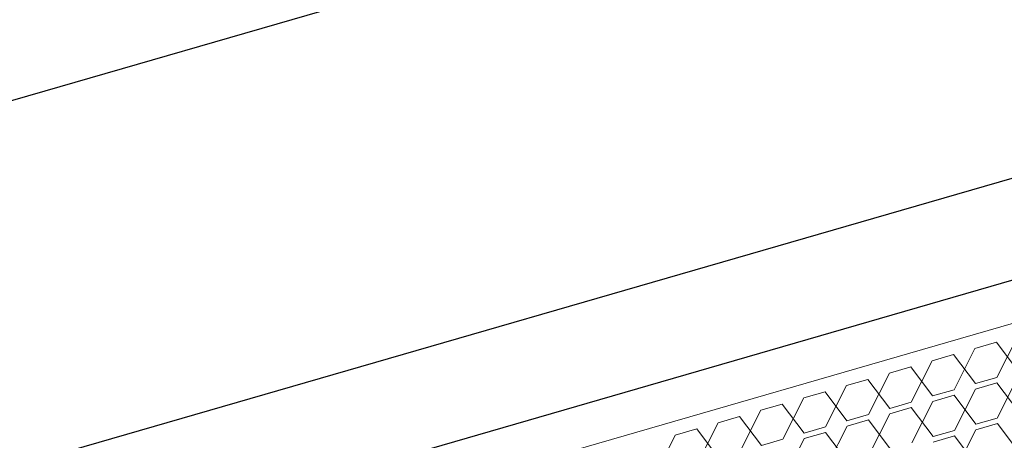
# Model space of a CAD drawing. Header units: millimetres. Extents: x 3925 to 5043, y -86 to 778.
# Tile 382 of 439: x 4917 to 4927, y 541 to 545. Entities that reach past the tile are written whole.
import ezdxf

# ---------------------------------------------------------------- set-up
doc = ezdxf.new("R2010")
doc.units = ezdxf.units.MM
doc.header["$LTSCALE"] = 46.255
doc.layers.add('H30K-DUST-FIDXF_CONTINUOUS_LINE', color=7, linetype='CONTINUOUS')
doc.layers.add('H30K-SPONGE-DXF_CONTINUOUS_LINE', color=7, linetype='CONTINUOUS')

msp = doc.modelspace()

# ---------------------------------------------------------------- linework, layer by layer
at = {"layer": 'H30K-DUST-FIDXF_CONTINUOUS_LINE', "color": 7, "linetype": 'Continuous', "lineweight": 0}
for p, q in [((4910.9093, 537.3433), (4974.1468, 555.6212)), ((4926.8916, 541.4495), (4927.1088, 541.8781)), ((4926.8869, 541.814), (4926.665, 541.7499)), ((4927.1134, 541.5136), (4926.8869, 541.814)), ((4926.4432, 541.6857), (4926.2213, 541.6216)), ((4926.6697, 541.3853), (4926.4432, 541.6857)), ((4926.4478, 541.3212), (4926.665, 541.7499)), ((4926.004, 541.1929), (4926.2213, 541.6216)), ((4925.5602, 541.0647), (4925.7775, 541.4933)), ((4925.9994, 541.5575), (4925.7775, 541.4933)), ((4926.2259, 541.2571), (4925.9994, 541.5575)), ((4925.5556, 541.4292), (4925.3337, 541.3651)), ((4925.7821, 541.1288), (4925.5556, 541.4292)), ((4926.6697, 541.3853), (4926.8916, 541.4495)), ((4926.8923, 541.3931), (4926.6704, 541.3289)), ((4927.1188, 541.0927), (4926.8923, 541.3931)), ((4926.8969, 541.0285), (4927.1142, 541.4572)), ((4925.1118, 541.3009), (4924.89, 541.2368)), ((4925.3383, 541.0005), (4925.1118, 541.3009)), ((4925.1165, 540.9364), (4925.3337, 541.3651)), ((4926.2259, 541.2571), (4926.4478, 541.3212)), ((4926.4485, 541.2648), (4926.2266, 541.2007)), ((4926.675, 540.9644), (4926.4485, 541.2648)), ((4926.4531, 540.9003), (4926.6704, 541.3289)), ((4924.6681, 541.1727), (4924.4462, 541.1085)), ((4924.8946, 540.8723), (4924.6681, 541.1727)), ((4924.6727, 540.8081), (4924.89, 541.2368)), ((4925.7821, 541.1288), (4926.004, 541.1929)), ((4926.0093, 540.772), (4926.2266, 541.2007)), ((4924.2289, 540.6799), (4924.4462, 541.1085)), ((4925.3383, 541.0005), (4925.5602, 541.0647)), ((4925.5656, 540.6437), (4925.7828, 541.0724)), ((4926.0047, 541.1365), (4925.7828, 541.0724)), ((4926.2312, 540.8361), (4926.0047, 541.1365)), ((4923.7851, 540.5516), (4924.0024, 540.9803)), ((4924.2243, 541.0444), (4924.0024, 540.9803)), ((4924.4508, 540.744), (4924.2243, 541.0444)), ((4925.5609, 541.0083), (4925.3391, 540.9441)), ((4925.7875, 540.7079), (4925.5609, 541.0083)), ((4926.675, 540.9644), (4926.8969, 541.0285)), ((4926.8976, 540.9721), (4926.6757, 540.908)), ((4927.1241, 540.6717), (4926.8976, 540.9721)), ((4923.7805, 540.9161), (4923.5586, 540.852)), ((4924.007, 540.6157), (4923.7805, 540.9161)), ((4924.8946, 540.8723), (4925.1165, 540.9364)), ((4925.1172, 540.88), (4924.8953, 540.8159)), ((4925.3437, 540.5796), (4925.1172, 540.88)), ((4925.1218, 540.5155), (4925.3391, 540.9441)), ((4926.2312, 540.8361), (4926.4531, 540.9003)), ((4926.4584, 540.4793), (4926.6757, 540.908)), ((4923.3414, 540.4233), (4923.5586, 540.852)), ((4924.4508, 540.744), (4924.6727, 540.8081)), ((4924.678, 540.3872), (4924.8953, 540.8159)), ((4926.4538, 540.8439), (4926.2319, 540.7797)), ((4926.6803, 540.5435), (4926.4538, 540.8439))]:
    msp.add_line(p, q, dxfattribs=at)
at = {"layer": 'H30K-SPONGE-DXF_CONTINUOUS_LINE', "color": 7, "linetype": 'Continuous'}
for p, q in [((4972.767, 560.5265), (4907.3994, 541.633)), ((4975.6458, 557.5588), (4910.2782, 538.6653)), ((4910.2915, 537.613), (4975.6591, 556.5065))]:
    msp.add_line(p, q, dxfattribs=at)

doc.saveas('drawing.dxf')
